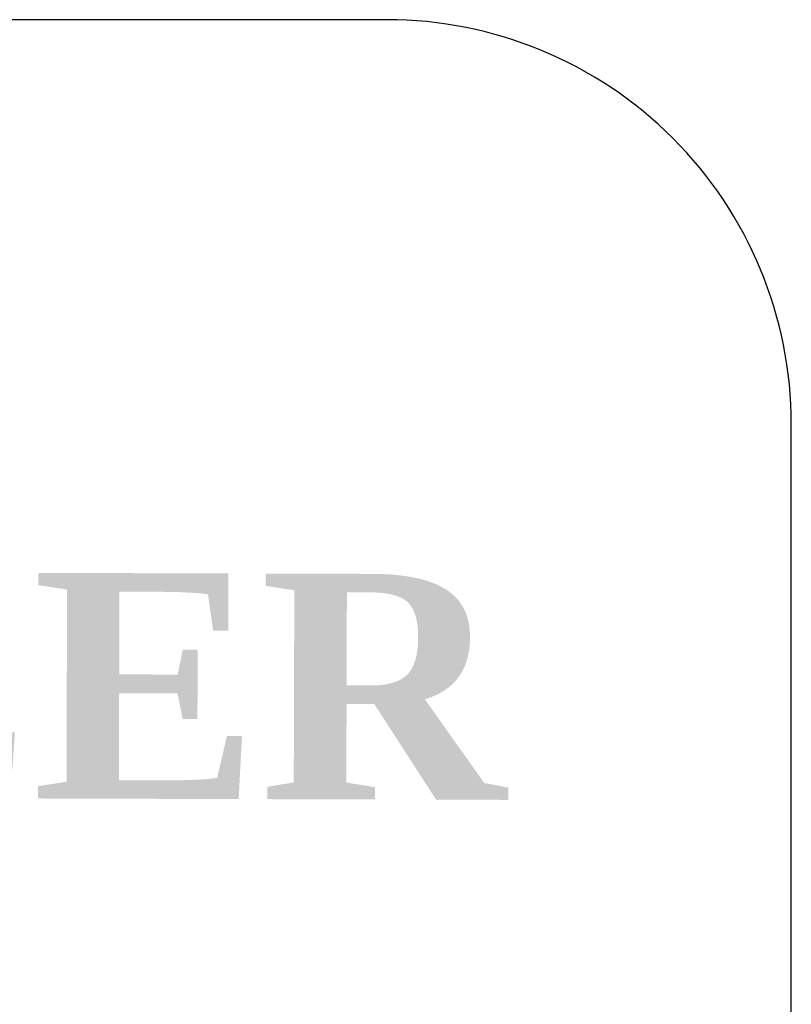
# Model space of a CAD drawing. Extents: x 3940905 to 4145695, y 925352 to 1109797.
# Tile 965 of 1056: x 4063277 to 4063449, y 1100452 to 1100671. Entities that reach past the tile are written whole.
import ezdxf

# ---------------------------------------------------------------- set-up
doc = ezdxf.new("R2010")
doc.units = 0
doc.header["$LTSCALE"] = 750
doc.header["$MEASUREMENT"] = 0
doc.layers.add('CKD-Electrical Text', color=7, linetype='CONTINUOUS', lineweight=25)
doc.layers.add('ELE-TEXT', color=255, linetype='CONTINUOUS', lineweight=25)
doc.styles.add('ARIAL', font='arial.ttf')

msp = doc.modelspace()

# ---------------------------------------------------------------- linework, layer by layer
at = {"layer": 'CKD-Electrical Text', "color": 7, "linetype": 'Continuous', "elevation": -22563.75}
msp.add_lwpolyline([(4062447.88, 1100581.13), (4062447.88, 1100126.89, 0.414214), (4062537.79, 1100036.97), (4063358.62, 1100036.97, 0.414214), (4063448.54, 1100126.89), (4063448.54, 1100581.13, 0.414214), (4063358.62, 1100671.05), (4062537.79, 1100671.05, 0.414214)], format="xyb", close=True, dxfattribs=at)

# ---------------------------------------------------------------- texts
at = {"layer": 'ELE-TEXT', "color": 5, "lineweight": 0, "insert": (4062948.18, 1100080.23), "char_height": 50.1453, "width": 1100.064, "attachment_point": 8, "rotation": 359.8329, "style": 'ARIAL'}
msp.add_mtext('{\\C7;For  \\P\\fBookman Old Style|b1|i0|c0|p18;VER. REFER / FREEZER\\P\\fBookman Old Style|b0|i0|c0|p18;16\\fCentury Gothic|b0|i0|c238|p34;A,220V,1P+N+E\\P (I PHX 1NO)\\fCentury Gothic|b0|i0|c0|p34; \\PBOTTOM LINE \\PAFFL-2250MM \\fCentury Gothic|b0|i0|c238|p34;(SW/SO)\\PIndustrial} ', dxfattribs=at)

doc.saveas('drawing.dxf')
